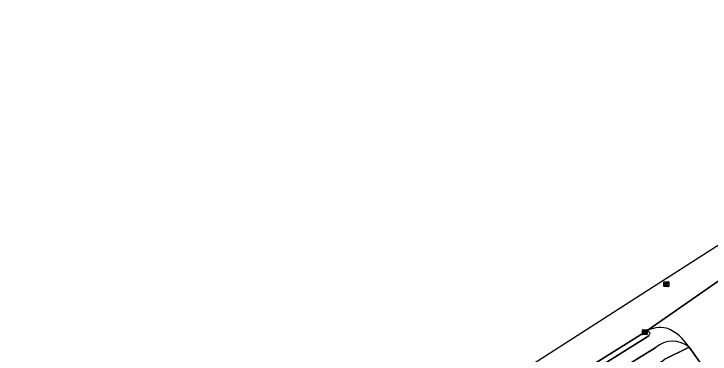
# Model space of a CAD drawing. Extents: x 159352 to 160617, y 385888 to 387323.
# Drawn here: x 159828.8 to 159976.3, y 387231.7 to 387303.7 of the extents above; entities that cross this region are included whole.
import ezdxf

# ---------------------------------------------------------------- set-up
doc = ezdxf.new("R2010")
doc.units = 0
for name, color, linetype in [('IMGEO_Berm_open', 7, 'Continuous'), ('IMGEO_Fietspad_gesloten', 7, 'Continuous'), ('IMGEO_Kolk', 7, 'Continuous'), ('IMGEO_Rijbaan_lokaal_gesloten', 7, 'Continuous'), ('IMGEO_Rioolput', 7, 'Continuous'), ('IMGEO_Voetpad_open', 7, 'Continuous')]:
    doc.layers.add(name, color=color, linetype=linetype)

msp = doc.modelspace()

# ---------------------------------------------------------------- linework, layer by layer
at = {"layer": 'IMGEO_Berm_open'}
msp.add_lwpolyline([(159962.68, 387236.48), (159916.83, 387207.71), (159915.91, 387207.12), (159916.49, 387206.2), (159917.09, 387206.57), (159963.29, 387235.54)], dxfattribs=at)
for centre, radius, start, end in [((159962.92, 387235.82), 0.7, 26.6101, 109.5575), ((159962.54, 387236.21), 1.01, 318.374, 355.7178)]:
    msp.add_arc(centre, radius, start, end, dxfattribs=at)
at = {"layer": 'IMGEO_Fietspad_gesloten'}
msp.add_lwpolyline([(159963.29, 387235.54), (159917.09, 387206.57), (159918.59, 387204.15), (159940.42, 387217.88), (159961.35, 387230.99), (159964.76, 387233.09)], dxfattribs=at)
for centre, radius, start, end in [((159965.79, 387231.09), 6.22, 78.3537, 119.9355), ((159962.92, 387235.82), 0.7, 26.6101, 109.5575), ((159962.54, 387236.21), 1.01, 318.374, 355.7178), ((159963.44, 387228.12), 9.75, 30.8608, 68.2881), ((159968.3, 387228.98), 5.43, 49.7798, 130.7079)]:
    msp.add_arc(centre, radius, start, end, dxfattribs=at)
at = {"layer": 'IMGEO_Kolk'}
for p, q in [((159961.95, 387235.91), (159961.95, 387236.76)), ((159962.03, 387236.84), (159962.88, 387236.84)), ((159962.21, 387236.33), (159962.21, 387236.34)), ((159962.65, 387236.29), (159962.25, 387236.29)), ((159962.26, 387236.38), (159962.65, 387236.38)), ((159962.44, 387236.61), (159962.47, 387236.61)), ((159962.46, 387236.06), (159962.44, 387236.06)), ((159962.7, 387236.34), (159962.7, 387236.33)), ((159962.95, 387236.76), (159962.95, 387235.91)), ((159962.88, 387235.83), (159962.03, 387235.83))]:
    msp.add_line(p, q, dxfattribs=at)
for points in [[(159961.95, 387235.91), (159961.95, 387236.76)], [(159962.03, 387236.84), (159962.88, 387236.84)], [(159962.95, 387236.76), (159962.95, 387235.91)], [(159962.88, 387235.83), (159962.03, 387235.83)]]:
    msp.add_lwpolyline(points, dxfattribs=at)
for centre, radius, start, end in [((159962.03, 387236.76), 0.0765, 91.552, 178.448), ((159962.03, 387236.76), 0.0765, 91.552, 178.448), ((159962.25, 387236.34), 0.0403, 85.8775, 175.7526), ((159962.25, 387236.33), 0.0366, 178.938, 274.7102), ((159962.66, 387236.34), 0.0386, 1.7309, 96.639), ((159962.65, 387236.33), 0.043, 264.8664, 352.4533), ((159962.88, 387236.76), 0.0765, 1.552, 88.448), ((159962.88, 387236.76), 0.0765, 1.552, 88.448), ((159962.03, 387235.91), 0.0765, 181.552, 268.448), ((159962.03, 387235.91), 0.0765, 181.552, 268.448), ((159962.88, 387235.91), 0.0765, 271.552, 358.448), ((159962.88, 387235.91), 0.0765, 271.552, 358.448)]:
    msp.add_arc(centre, radius, start, end, dxfattribs=at)
for centre, major_axis, ratio, start_param, end_param in [((159962.44, 387236.33), (-0.387, 0.002), 0.722429, 4.712389, 7.853982), ((159962.46, 387236.33), (-0.39, 0.002), 0.717154, 1.570796, 4.712389)]:
    msp.add_ellipse(centre, major_axis=major_axis, ratio=ratio, start_param=start_param, end_param=end_param, dxfattribs=at)
at = {"layer": 'IMGEO_Rijbaan_lokaal_gesloten'}
for points in [[(160048.75, 387303.71), (160011.17, 387277.43), (159978.39, 387254.93), (159965.28, 387246.52), (159912.05, 387212.37), (159907.47, 387209.49), (159829.81, 387160.7), (159702.71, 387080.33)], [(159826.07, 387150.7), (159832.71, 387154.89), (159837.56, 387157.91), (159845.18, 387162.71), (159851.51, 387166.7), (159857.25, 387170.3), (159861.68, 387173.09), (159877.4, 387182.9), (159891.15, 387191.52), (159896.28, 387194.75), (159904.92, 387200.11), (159908.53, 387202.42), (159912.38, 387204.87), (159913.24, 387205.42), (159915.91, 387207.12), (159916.83, 387207.71), (159962.68, 387236.48), (159978.88, 387247.75), (159989.73, 387256.58), (159994.29, 387260.26), (160011.43, 387273.8), (160012.32, 387274.5), (160013.21, 387275.2)], [(159978.88, 387247.75), (159962.68, 387236.48)], [(159971.81, 387233.12), (159976.36, 387226.81), (159976.83, 387226.28), (159983.32, 387216.83), (159989.05, 387208.72), (159995.69, 387213.41), (159991.82, 387218.91), (159982.55, 387231.81), (159981.77, 387232.92)]]:
    msp.add_lwpolyline(points, dxfattribs=at)
for centre, radius, start, end in [((159965.79, 387231.09), 6.22, 78.3537, 119.9355), ((159963.44, 387228.12), 9.75, 30.8608, 68.2881)]:
    msp.add_arc(centre, radius, start, end, dxfattribs=at)
at = {"layer": 'IMGEO_Rioolput'}
for p, q in [((159966.5, 387246.06), (159966.5, 387246.91)), ((159966.57, 387246.99), (159967.43, 387246.99)), ((159966.76, 387246.48), (159966.76, 387246.49)), ((159966.8, 387246.53), (159967.2, 387246.53)), ((159967.19, 387246.44), (159966.8, 387246.44)), ((159966.99, 387246.77), (159967.01, 387246.77)), ((159967.24, 387246.49), (159967.24, 387246.48)), ((159967.5, 387246.91), (159967.5, 387246.06)), ((159967.43, 387245.99), (159966.57, 387245.99)), ((159967.01, 387246.21), (159966.98, 387246.21))]:
    msp.add_line(p, q, dxfattribs=at)
for points in [[(159966.5, 387246.06), (159966.5, 387246.91)], [(159966.57, 387246.99), (159967.43, 387246.99)], [(159967.5, 387246.91), (159967.5, 387246.06)], [(159967.43, 387245.99), (159966.57, 387245.99)]]:
    msp.add_lwpolyline(points, dxfattribs=at)
for centre, radius, start, end in [((159966.57, 387246.91), 0.0765, 91.552, 178.448), ((159966.57, 387246.91), 0.0765, 91.552, 178.448), ((159966.8, 387246.49), 0.0403, 85.8775, 175.7526), ((159966.79, 387246.48), 0.0366, 178.938, 274.7102), ((159967.2, 387246.49), 0.043, 264.8664, 352.4533), ((159967.2, 387246.49), 0.0386, 1.7309, 96.639), ((159967.42, 387246.91), 0.0765, 1.552, 88.448), ((159967.42, 387246.91), 0.0765, 1.552, 88.448), ((159966.57, 387246.06), 0.0765, 181.552, 268.448), ((159966.57, 387246.06), 0.0765, 181.552, 268.448), ((159967.42, 387246.06), 0.0765, 271.552, 358.448), ((159967.42, 387246.06), 0.0765, 271.552, 358.448)]:
    msp.add_arc(centre, radius, start, end, dxfattribs=at)
for centre, major_axis, ratio, start_param, end_param in [((159966.99, 387246.49), (-0.387, 0.002), 0.722429, 4.712389, 7.853982), ((159967.01, 387246.49), (-0.39, 0.002), 0.717154, 1.570796, 4.712389)]:
    msp.add_ellipse(centre, major_axis=major_axis, ratio=ratio, start_param=start_param, end_param=end_param, dxfattribs=at)
at = {"layer": 'IMGEO_Voetpad_open'}
for points in [[(159964.76, 387233.09), (159961.35, 387230.99), (159940.42, 387217.88), (159918.59, 387204.15), (159893.19, 387188.19), (159858.74, 387166.59), (159860.56, 387163.81), (159887.86, 387180.96), (159889.91, 387182.25), (159895.03, 387185.47), (159900.69, 387189.02), (159905.03, 387191.74), (159911.48, 387195.79), (159919.12, 387200.59), (159920.37, 387201.37), (159942.09, 387215.05), (159966.53, 387230.43), (159966.54, 387230.51), (159971.81, 387233.12)], [(159997.7, 387196.48), (159993.01, 387203.13), (159991.83, 387204.8), (159989.05, 387208.72), (159983.32, 387216.83), (159976.83, 387226.28), (159976.36, 387226.81), (159971.81, 387233.12), (159966.54, 387230.51), (159966.53, 387230.43)]]:
    msp.add_lwpolyline(points, dxfattribs=at)
msp.add_arc((159968.3, 387228.98), 5.43, 49.7798, 130.7079, dxfattribs=at)

doc.saveas('drawing.dxf')
